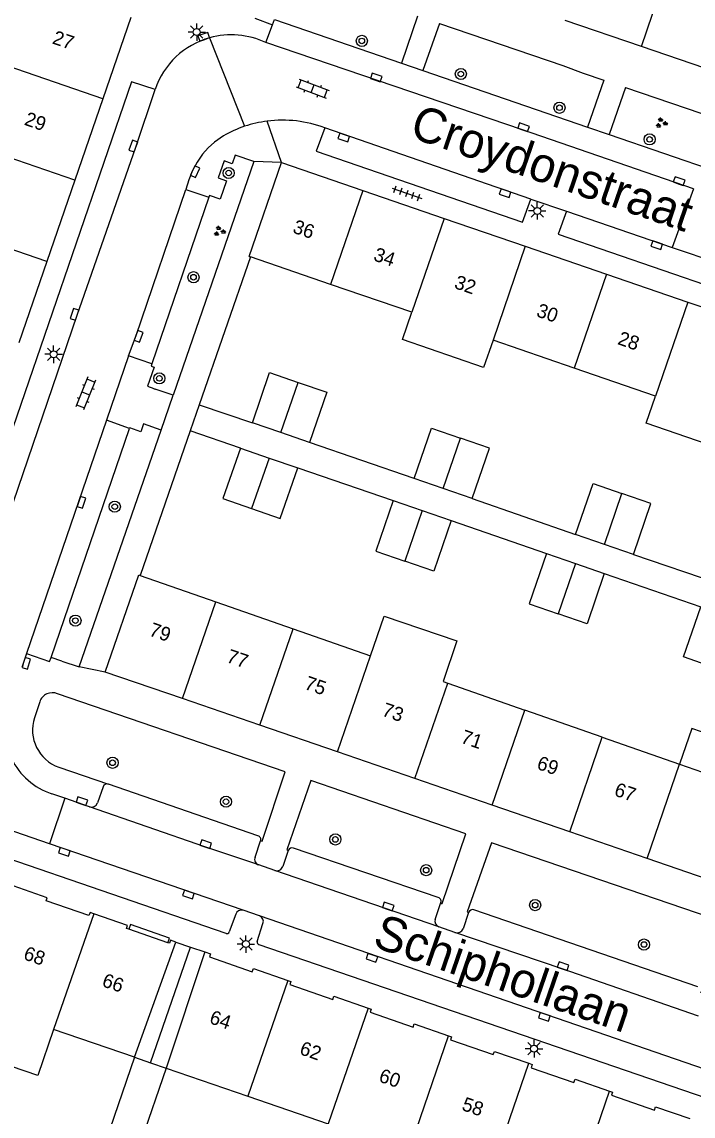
# Model space of a CAD drawing. Extents: x 131000 to 133014, y 396499 to 399001.
# Drawn here: x 131394.1 to 131442.3, y 398034.1 to 398112.6 of the extents above; entities that cross this region are included whole.
import ezdxf

# ---------------------------------------------------------------- set-up
doc = ezdxf.new("R2010")
doc.units = 0
for name, color, linetype in [('gg-afsc-erfafscheiding', 7, 'Continuous'), ('gg-afsc-muur', 7, 'Continuous'), ('gg-anno-huisnummerreeks BGT', 7, 'Continuous'), ('gg-anno-openbare ruimte label', 7, 'Continuous'), ('gg-bbg-bijgebouw', 7, 'Continuous'), ('gg-bbg-gedigitaliseerde bebouwing', 7, 'Continuous'), ('gg-bbg-gedigitaliseerde bijgebouw', 7, 'Continuous'), ('gg-bbg-gedigitaliseerde overbouw', 7, 'Continuous'), ('gg-bbg-hoofdgebouw', 7, 'Continuous'), ('gg-bbg-luifel en loopbrug', 7, 'Continuous'), ('gg-bbg-onder overbouw', 7, 'Continuous'), ('gg-bbg-pand overbouw', 7, 'Continuous'), ('gg-bbg-tussenscheiding', 7, 'Continuous'), ('gg-bbg-tussenscheiding niveau 01', 7, 'Continuous'), ('gg-knt-verharding', 7, 'Continuous'), ('gg-knt-verharding nz', 7, 'Continuous'), ('gt-grn-weggrens', 7, 'Continuous'), ('gt-symb-boom', 7, 'Continuous'), ('gt-symb-groenvak', 7, 'Continuous'), ('gt-symb-klinker verharding', 7, 'Continuous'), ('gt-symb-kolk', 7, 'Continuous'), ('gt-symb-lichtmast', 7, 'Continuous'), ('gt-symb-tegel verharding', 7, 'Continuous')]:
    doc.layers.add(name, color=color, linetype=linetype)

# ---------------------------------------------------------------- blocks, each defined once
blk = doc.blocks.new('gt0-KL1')
at = {"layer": 'gt-symb-klinker verharding'}
for p, q in [((-1.15, 0.3), (1.15, 0.3)), ((-1, -0.3), (-1, 0.3)), ((-0.5, 0.3), (-0.5, 0.45)), ((0, -0.3), (0, 0.3)), ((0.5, 0.3), (0.5, 0.45)), ((1, -0.3), (1, 0.3)), ((-1.15, -0.3), (1.15, -0.3)), ((-0.5, -0.45), (-0.5, -0.3)), ((0.5, -0.45), (0.5, -0.3))]:
    blk.add_line(p, q, dxfattribs=at)
blk = doc.blocks.new('gt0-KOLK')
at = {"layer": 'gt-symb-kolk'}
blk.add_lwpolyline([(0, 0), (0.375, 0), (0.375, 0.4), (-0.375, 0.4), (-0.375, 0), (0, 0)], dxfattribs=at)
blk = doc.blocks.new('gt0-BOOM')
at = {"layer": 'gt-symb-boom'}
for radius in [0.4, 0.2]:
    blk.add_circle((0, 0), radius, dxfattribs=at)
blk = doc.blocks.new('gt0-LMAST')
at = {"layer": 'gt-symb-lichtmast'}
for p, q in [((-0.182, 0.173), (-0.447, 0.438)), ((-0.005, 0.246), (-0.005, 0.621)), ((0.172, 0.173), (0.437, 0.438)), ((-0.255, -0.004), (-0.63, -0.004)), ((-0.182, -0.181), (-0.447, -0.446)), ((-0.005, -0.254), (-0.005, -0.629)), ((0.437, -0.446), (0.172, -0.181)), ((0.245, -0.004), (0.62, -0.004))]:
    blk.add_line(p, q, dxfattribs=at)
blk.add_circle((-0.005, -0.004), 0.25, dxfattribs=at)
blk = doc.blocks.new('gt0-GRVAK')
at = {"layer": 'gt-symb-groenvak'}
for p, q in [((-0.11, 0.189), (-0.228, 0.24)), ((-0.182, 0.153), (0.088, 0.153)), ((-0.091, 0.211), (-0.156, 0.322)), ((-0.047, 0.214), (-0.047, 0.393)), ((-0.004, 0.211), (0.061, 0.322)), ((0.015, 0.189), (0.133, 0.24)), ((0.262, -0.052), (0.197, 0.059)), ((0.305, -0.049), (0.305, 0.13)), ((0.349, -0.052), (0.414, 0.059)), ((-0.245, -0.228), (-0.363, -0.177)), ((-0.318, -0.264), (-0.047, -0.264)), ((-0.226, -0.206), (-0.291, -0.095)), ((-0.183, -0.203), (-0.183, -0.024)), ((-0.139, -0.206), (-0.074, -0.095)), ((-0.12, -0.228), (-0.002, -0.177)), ((0.243, -0.074), (0.125, -0.023)), ((0.17, -0.11), (0.441, -0.11)), ((0.368, -0.074), (0.486, -0.023))]:
    blk.add_line(p, q, dxfattribs=at)
blk = doc.blocks.new('gt0-TEG1')
at = {"layer": 'gt-symb-tegel verharding'}
for p, q in [((-1.125, 0), (1.125, 0)), ((-0.9, -0.25), (-0.9, 0.25)), ((-0.45, -0.25), (-0.45, 0.25)), ((0, -0.25), (0, 0.25)), ((0.45, -0.25), (0.45, 0.25)), ((0.9, -0.25), (0.9, 0.25))]:
    blk.add_line(p, q, dxfattribs=at)

msp = doc.modelspace()

# ---------------------------------------------------------------- linework, layer by layer
at = {"layer": 'gg-afsc-erfafscheiding'}
for p, q in [((131422.285, 398079.849), (131414.763, 398082.437)), ((131413.92, 398080.606), (131420.78, 398078.255)), ((131426.442, 398078.42), (131433.853, 398075.831)), ((131424.936, 398076.826), (131431.76, 398074.451)), ((131438.01, 398074.402), (131445.508, 398071.827)), ((131435.917, 398073.023), (131442.836, 398070.645)), ((131402.209, 398038.321), (131399.603, 398030.739)), ((131404.48, 398037.54), (131401.964, 398030.211))]:
    msp.add_line(p, q, dxfattribs=at)
at = {"layer": 'gg-afsc-muur'}
for p, q in [((131410.531, 398095.738), (131406.846, 398085.138)), ((131406.846, 398085.138), (131410.672, 398083.83)), ((131406.214, 398083.267), (131402.626, 398072.894)), ((131409.815, 398082.018), (131406.214, 398083.267))]:
    msp.add_line(p, q, dxfattribs=at)
at = {"layer": 'gg-bbg-bijgebouw'}
for p, q in [((131412.718, 398083.134), (131410.672, 398083.83)), ((131414.763, 398082.437), (131412.718, 398083.134)), ((131409.815, 398082.018), (131411.868, 398081.312)), ((131411.868, 398081.312), (131413.92, 398080.606))]:
    msp.add_line(p, q, dxfattribs=at)
for points in [[(131410.672, 398083.83), (131411.903, 398087.446), (131413.953, 398086.738)], [(131413.953, 398086.738), (131416.004, 398086.03), (131414.763, 398082.437)], [(131409.815, 398082.018), (131408.552, 398078.399), (131410.609, 398077.689)], [(131410.609, 398077.689), (131412.667, 398076.978), (131413.92, 398080.606)]]:
    msp.add_lwpolyline(points, dxfattribs=at)
at = {"layer": 'gg-bbg-gedigitaliseerde bebouwing'}
for p, q in [((131416.275, 398093.771), (131410.531, 398095.738)), ((131422.103, 398091.768), (131416.275, 398093.771)), ((131433.759, 398087.763), (131427.931, 398089.766)), ((131439.587, 398085.76), (131433.759, 398087.763)), ((131402.626, 398072.894), (131408.043, 398070.997)), ((131408.043, 398070.997), (131413.589, 398069.054)), ((131413.589, 398069.054), (131419.135, 398067.112)), ((131424.345, 398065.287), (131424.681, 398065.169)), ((131424.681, 398065.169), (131430.226, 398063.227)), ((131435.771, 398061.285), (131430.226, 398063.227)), ((131435.771, 398061.285), (131441.317, 398059.343)), ((131441.317, 398059.343), (131446.863, 398057.4)), ((131402.209, 398038.321), (131396.408, 398040.315)), ((131404.48, 398037.54), (131410.347, 398035.523)), ((131410.347, 398035.523), (131416.116, 398033.539))]:
    msp.add_line(p, q, dxfattribs=at)
for points in [[(131427.931, 398089.766), (131427.259, 398087.81), (131421.431, 398089.809), (131422.103, 398091.768)], [(131445.415, 398083.757), (131444.744, 398081.806), (131438.916, 398083.805), (131439.587, 398085.76)], [(131419.135, 398067.112), (131420.118, 398069.978), (131425.34, 398068.187), (131424.345, 398065.287)], [(131396.408, 398040.315), (131395.27, 398037.005), (131389.502, 398038.989), (131390.64, 398042.299)]]:
    msp.add_lwpolyline(points, dxfattribs=at)
at = {"layer": 'gg-bbg-gedigitaliseerde bijgebouw'}
for p, q in [((131424.363, 398079.134), (131422.285, 398079.849)), ((131426.442, 398078.42), (131424.363, 398079.134)), ((131420.78, 398078.255), (131422.858, 398077.541)), ((131422.858, 398077.541), (131424.936, 398076.826)), ((131435.931, 398075.116), (131433.853, 398075.831)), ((131438.01, 398074.402), (131435.931, 398075.116)), ((131431.76, 398074.451), (131433.838, 398073.737)), ((131433.838, 398073.737), (131435.917, 398073.023))]:
    msp.add_line(p, q, dxfattribs=at)
for points in [[(131422.285, 398079.849), (131423.522, 398083.447), (131425.6, 398082.733)], [(131426.442, 398078.42), (131427.68, 398082.02), (131425.6, 398082.733)], [(131433.853, 398075.831), (131435.105, 398079.474), (131437.183, 398078.759)], [(131420.78, 398078.255), (131419.53, 398074.62), (131421.608, 398073.906)], [(131438.01, 398074.402), (131439.261, 398078.045), (131437.183, 398078.759)], [(131424.936, 398076.826), (131423.687, 398073.192), (131421.608, 398073.906)], [(131431.76, 398074.451), (131430.52, 398070.845), (131432.599, 398070.131)], [(131435.917, 398073.023), (131434.677, 398069.417), (131432.599, 398070.131)], [(131443.713, 398066.312), (131441.598, 398067.039), (131442.836, 398070.645)]]:
    msp.add_lwpolyline(points, dxfattribs=at)
at = {"layer": 'gg-bbg-gedigitaliseerde overbouw'}
for p, q in [((131402.209, 398038.321), (131403.367, 398037.923)), ((131403.367, 398037.923), (131404.48, 398037.54))]:
    msp.add_line(p, q, dxfattribs=at)
at = {"layer": 'gg-bbg-hoofdgebouw'}
for p, q in [((131401.941, 398112.923), (131399.933, 398107.086)), ((131438.577, 398110.834), (131433.12, 398112.705)), ((131444.034, 398108.964), (131438.577, 398110.834)), ((131399.933, 398107.086), (131397.925, 398101.25)), ((131410.428, 398095.774), (131412.76, 398102.51)), ((131412.76, 398102.51), (131418.589, 398100.508)), ((131397.925, 398101.25), (131395.916, 398095.413)), ((131418.589, 398100.508), (131424.417, 398098.506)), ((131424.417, 398098.506), (131430.245, 398096.504)), ((131430.245, 398096.504), (131436.073, 398094.503)), ((131410.428, 398095.774), (131410.531, 398095.738)), ((131395.916, 398095.413), (131393.907, 398089.576)), ((131436.073, 398094.503), (131441.902, 398092.501)), ((131441.902, 398092.501), (131447.73, 398090.499)), ((131400.1, 398065.96), (131402.52, 398072.931)), ((131402.52, 398072.931), (131402.626, 398072.894)), ((131405.653, 398064.05), (131400.1, 398065.96)), ((131411.209, 398062.138), (131405.653, 398064.05)), ((131416.766, 398060.227), (131411.209, 398062.138)), ((131422.322, 398058.315), (131416.766, 398060.227)), ((131427.878, 398056.404), (131422.322, 398058.315)), ((131433.434, 398054.493), (131427.878, 398056.404)), ((131438.99, 398052.581), (131433.434, 398054.493)), ((131444.547, 398050.67), (131438.99, 398052.581)), ((131404.6, 398046.539), (131401.794, 398047.514))]:
    msp.add_line(p, q, dxfattribs=at)
for points in [[(131399.287, 398048.62), (131399.023, 398048.711), (131398.945, 398048.484), (131395.88, 398049.547), (131395.939, 398049.773), (131393.503, 398050.616)], [(131401.794, 398047.514), (131401.639, 398047.568), (131401.698, 398047.788), (131399.287, 398048.62)], [(131405.178, 398046.588), (131404.791, 398046.727), (131404.71, 398046.501), (131404.6, 398046.539)], [(131407.266, 398045.876), (131407.661, 398045.744), (131407.594, 398045.52), (131410.663, 398044.462), (131410.741, 398044.689), (131413.208, 398043.843)], [(131413.208, 398043.843), (131413.431, 398043.766), (131413.353, 398043.539), (131416.433, 398042.48), (131416.511, 398042.707), (131418.969, 398041.856)], [(131418.969, 398041.856), (131419.19, 398041.78), (131419.112, 398041.553), (131422.201, 398040.491), (131422.279, 398040.718), (131424.743, 398039.871)], [(131424.743, 398039.871), (131424.952, 398039.799), (131424.874, 398039.572), (131427.953, 398038.514), (131428.031, 398038.74), (131430.496, 398037.89)], [(131430.496, 398037.89), (131430.743, 398037.805), (131430.665, 398037.578), (131433.739, 398036.521), (131433.817, 398036.748), (131436.278, 398035.9)], [(131436.278, 398035.9), (131436.506, 398035.821), (131436.428, 398035.594), (131439.518, 398034.536), (131439.596, 398034.763), (131442.042, 398033.921)]]:
    msp.add_lwpolyline(points, dxfattribs=at)
at = {"layer": 'gg-bbg-luifel en loopbrug'}
msp.add_lwpolyline([(131447.754, 398059.998), (131442.196, 398061.905), (131441.317, 398059.343)], dxfattribs=at)
at = {"layer": 'gg-bbg-onder overbouw'}
for p, q in [((131402.209, 398038.321), (131405.178, 398046.588)), ((131407.266, 398045.876), (131404.48, 398037.54))]:
    msp.add_line(p, q, dxfattribs=at)
at = {"layer": 'gg-bbg-pand overbouw'}
for p, q in [((131405.178, 398046.588), (131406.222, 398046.232)), ((131406.222, 398046.232), (131407.266, 398045.876))]:
    msp.add_line(p, q, dxfattribs=at)
at = {"layer": 'gg-bbg-tussenscheiding'}
for p, q in [((131438.577, 398110.834), (131440.6, 398116.736)), ((131399.933, 398107.086), (131390.702, 398110.263)), ((131397.925, 398101.25), (131391.189, 398103.568)), ((131418.589, 398100.508), (131416.275, 398093.771)), ((131424.417, 398098.506), (131422.103, 398091.768)), ((131395.916, 398095.413), (131389.179, 398097.731)), ((131430.245, 398096.504), (131427.931, 398089.766)), ((131436.073, 398094.503), (131433.759, 398087.763)), ((131441.902, 398092.501), (131439.587, 398085.76)), ((131412.718, 398083.134), (131413.953, 398086.738)), ((131424.363, 398079.134), (131425.6, 398082.733)), ((131411.868, 398081.312), (131410.609, 398077.689)), ((131435.931, 398075.116), (131437.183, 398078.759)), ((131422.858, 398077.541), (131421.608, 398073.906)), ((131433.838, 398073.737), (131432.599, 398070.131)), ((131405.653, 398064.05), (131408.043, 398070.997)), ((131411.209, 398062.138), (131413.589, 398069.054)), ((131416.766, 398060.227), (131419.135, 398067.112)), ((131422.322, 398058.315), (131424.681, 398065.169)), ((131427.878, 398056.404), (131430.226, 398063.227)), ((131433.434, 398054.493), (131435.771, 398061.285)), ((131438.99, 398052.581), (131441.317, 398059.343)), ((131399.287, 398048.62), (131396.408, 398040.315)), ((131413.208, 398043.843), (131410.347, 398035.523)), ((131418.969, 398041.856), (131416.116, 398033.539)), ((131421.875, 398031.559), (131424.743, 398039.871)), ((131427.653, 398029.573), (131430.496, 398037.89)), ((131433.441, 398027.582), (131436.278, 398035.9))]:
    msp.add_line(p, q, dxfattribs=at)
at = {"layer": 'gg-bbg-tussenscheiding niveau 01'}
msp.add_line((131403.367, 398037.923), (131406.222, 398046.232), dxfattribs=at)
at = {"layer": 'gg-knt-verharding'}
for p, q in [((131410.845, 398112.874), (131412.113, 398112.391)), ((131422.514, 398113.018), (131421.36, 398109.639)), ((131411.637, 398111.115), (131412.113, 398112.391)), ((131424.084, 398112.483), (131422.906, 398109.108)), ((131421.36, 398109.639), (131422.906, 398109.108)), ((131422.906, 398109.108), (131434.72, 398105.053)), ((131434.394, 398108.926), (131435.877, 398108.42)), ((131435.877, 398108.42), (131434.72, 398105.053)), ((131437.433, 398107.889), (131436.269, 398104.521)), ((131434.72, 398105.053), (131436.269, 398104.521)), ((131436.269, 398104.521), (131450.312, 398099.701)), ((131410.78, 398102.576), (131404.978, 398085.812)), ((131408.806, 398101.204), (131408.351, 398099.873)), ((131405.883, 398100.569), (131407.547, 398100.019)), ((131442.314, 398100.627), (131440.791, 398096.422)), ((131407.547, 398100.019), (131403.466, 398088.061)), ((131430.654, 398099.873), (131433.197, 398099.025)), ((131401.784, 398088.653), (131400.204, 398084.037)), ((131403.466, 398088.061), (131401.784, 398088.653)), ((131404.978, 398085.812), (131403.695, 398086.249)), ((131401.856, 398083.432), (131400.204, 398084.037)), ((131396.221, 398067.014), (131401.856, 398083.432)), ((131398.231, 398066.321), (131404.12, 398083.304)), ((131394.455, 398067.299), (131394.121, 398066.288)), ((131394.455, 398067.299), (131396.121, 398066.723)), ((131396.121, 398066.723), (131396.221, 398067.014)), ((131396.99, 398066.742), (131396.221, 398067.014)), ((131396.99, 398066.742), (131398.231, 398066.321)), ((131395.413, 398063.822), (131395.031, 398062.683)), ((131396.776, 398059.131), (131400.344, 398057.919)), ((131396.102, 398053.638), (131382.326, 398058.359)), ((131411.07, 398054.215), (131400.344, 398057.919)), ((131397.205, 398056.901), (131396.271, 398057.227)), ((131399.957, 398057.73), (131399.548, 398056.573)), ((131408.778, 398047.211), (131382.241, 398056.316)), ((131397.205, 398056.901), (131396.102, 398053.638)), ((131398.99, 398056.291), (131397.205, 398056.901)), ((131410.856, 398052.68), (131411.256, 398053.853)), ((131413.234, 398053.167), (131412.845, 398052.008)), ((131424.001, 398049.782), (131413.62, 398053.335)), ((131412.281, 398051.717), (131411.121, 398052.117)), ((131423.77, 398048.217), (131424.171, 398049.363)), ((131409.475, 398048.586), (131409.012, 398047.313)), ((131411.18, 398048.459), (131410.005, 398048.867)), ((131426.178, 398048.709), (131425.781, 398047.544)), ((131442.621, 398043.379), (131426.56, 398048.903)), ((131411.005, 398046.637), (131411.427, 398047.914)), ((131425.204, 398047.277), (131424.034, 398047.68)), ((131448.065, 398033.716), (131411.143, 398046.397))]:
    msp.add_line(p, q, dxfattribs=at)
for points in [[(131412.113, 398112.391), (131412.252, 398112.765), (131421.36, 398109.639)], [(131424.084, 398112.483), (131432.929, 398109.467), (131434.394, 398108.926)], [(131403.689, 398107.749), (131402.006, 398108.304), (131390.06, 398073.579), (131391.727, 398072.986)], [(131437.433, 398107.889), (131447.186, 398104.562), (131448.755, 398104.019)], [(131415.862, 398104.996), (131415.24, 398103.332), (131430.056, 398098.237), (131430.654, 398099.873)], [(131408.585, 398104.43), (131407.951, 398103.97), (131407.499, 398103.56), (131407.088, 398103.109), (131406.704, 398102.543), (131406.383, 398101.94), (131406.101, 398101.266), (131405.883, 398100.569)], [(131409.221, 398102.422), (131408.655, 398102.62), (131408.216, 398101.406), (131408.806, 398101.204)], [(131410.78, 398102.576), (131409.429, 398103.03), (131409.221, 398102.422)], [(131408.351, 398099.873), (131407.586, 398100.134), (131407.547, 398100.019)], [(131433.197, 398099.025), (131432.602, 398097.371), (131470.153, 398084.468), (131470.769, 398086.145)], [(131403.466, 398088.061), (131403.409, 398087.894), (131403.626, 398087.82), (131403.153, 398086.461), (131403.604, 398086.299), (131403.598, 398086.282), (131403.695, 398086.249)], [(131404.12, 398083.304), (131402.854, 398083.761), (131402.659, 398083.194)], [(131402.659, 398083.194), (131401.868, 398083.466), (131401.856, 398083.432)], [(131411.256, 398053.853), (131411.373, 398053.821), (131413.029, 398058.798), (131396.689, 398064.405)], [(131424.171, 398049.363), (131424.291, 398049.344), (131425.993, 398054.364), (131414.865, 398058.178), (131413.143, 398053.196), (131413.234, 398053.167)], [(131442.801, 398043.008), (131442.897, 398042.967), (131444.571, 398047.988), (131427.823, 398053.711), (131426.084, 398048.746), (131426.178, 398048.709)], [(131404.6, 398046.539), (131404.718, 398046.877), (131401.913, 398047.855), (131401.794, 398047.514)]]:
    msp.add_lwpolyline(points, dxfattribs=at)
for centre, radius, start, end in [((131409.159, 398105.895), 5.776, 105.62978, 161.2739), ((131409.163, 398105.896), 5.776, 64.63914, 105.66903), ((131412.844, 398096.896), 8.655, 108.42351, 119.48054), ((131412.838, 398096.877), 8.67, 97.31206, 108.34219), ((131412.83, 398096.925), 8.622, 69.40716, 97.30042), ((131396.323, 398063.519), 0.959, 67.54024, 161.57075), ((131397.781, 398061.851), 4.864, 159.34683, 251.91756), ((131397.745, 398061.812), 2.85, 162.19908, 250.12816), ((131400.25, 398057.621), 0.312, 72.44587, 159.61331), ((131399.127, 398056.713), 0.444, 252.02609, 341.59582), ((131411.002, 398053.951), 0.273, 338.89449, 75.49481), ((131413.515, 398053.048), 0.306, 69.97884, 157.0617), ((131411.268, 398052.53), 0.438, 160.00162, 250.41043), ((131412.418, 398052.144), 0.449, 252.27258, 342.31104), ((131423.919, 398049.505), 0.289, 330.68019, 73.48735), ((131409.881, 398048.461), 0.425, 73.03897, 162.82509), ((131411.03, 398048.063), 0.424, 339.44511, 69.31601), ((131426.472, 398048.603), 0.313, 73.65276, 160.19503), ((131424.193, 398048.092), 0.441, 163.48016, 248.87916), ((131425.347, 398047.725), 0.47, 252.27507, 337.38851), ((131408.844, 398047.379), 0.181, 248.60748, 338.49704), ((131411.196, 398046.587), 0.198, 165.4371, 254.3607)]:
    msp.add_arc(centre, radius, start, end, dxfattribs=at)
at = {"layer": 'gg-knt-verharding nz'}
for p, q in [((131430.654, 398099.873), (131415.862, 398104.996)), ((131433.197, 398099.025), (131440.791, 398096.422)), ((131440.791, 398096.422), (131445.379, 398094.849)), ((131400.204, 398084.037), (131394.455, 398067.299)), ((131410.005, 398048.867), (131396.102, 398053.638)), ((131424.034, 398047.68), (131412.281, 398051.717))]:
    msp.add_line(p, q, dxfattribs=at)
for points in [[(131442.314, 398100.627), (131430.056, 398104.848), (131411.637, 398111.115)], [(131391.727, 398072.986), (131398.097, 398091.552), (131402.316, 398103.621), (131403.689, 398107.749)], [(131401.784, 398088.653), (131402.319, 398090.113), (131405.883, 398100.569)], [(131411.121, 398052.117), (131407.258, 398053.425), (131398.99, 398056.291)], [(131449.072, 398035.44), (131446.706, 398036.232), (131411.18, 398048.459)], [(131442.682, 398041.282), (131432.89, 398044.668), (131425.204, 398047.277)]]:
    msp.add_lwpolyline(points, dxfattribs=at)
at = {"layer": 'gt-grn-weggrens'}
for p, q in [((131407.603, 398111.457), (131410.109, 398105.107)), ((131412.76, 398102.51), (131411.734, 398105.477)), ((131412.76, 398102.51), (131410.78, 398102.576)), ((131404.12, 398083.304), (131404.978, 398085.812)), ((131406.846, 398085.138), (131406.214, 398083.267)), ((131400.1, 398065.96), (131398.231, 398066.321))]:
    msp.add_line(p, q, dxfattribs=at)

# ---------------------------------------------------------------- block references
at = {"layer": 'gt-symb-boom'}
for p in [(131418.521, 398111.234), (131425.625, 398108.862), (131432.701, 398106.438), (131439.164, 398104.167), (131408.969, 398101.758), (131406.445, 398094.281), (131403.995, 398087.023), (131400.796, 398077.821), (131397.973, 398069.649), (131400.636, 398059.45), (131408.777, 398056.659), (131416.624, 398053.95), (131423.136, 398051.745), (131430.955, 398049.239), (131438.763, 398046.411)]:
    msp.add_blockref('gt0-BOOM', p, dxfattribs=at)
at = {"layer": 'gt-symb-groenvak'}
for p in [(131439.999, 398105.345), (131408.29, 398097.581)]:
    msp.add_blockref('gt0-GRVAK', p, dxfattribs=at)
at = {"layer": 'gt-symb-klinker verharding'}
for p, rotation in [((131415.002, 398107.805), -20.663302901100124), ((131398.708, 398085.946), -111.64190049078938)]:
    msp.add_blockref('gt0-KL1', p, dxfattribs=dict(at, rotation=rotation))
at = {"layer": 'gt-symb-kolk'}
for p, rotation in [((131407.247, 398111.345), 19.322482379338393), ((131419.489, 398108.426), -18.724868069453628), ((131430.056, 398104.848), -19.03307980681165), ((131402.315, 398103.621), 70.73158503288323), ((131417.285, 398104.496), 160.96692019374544), ((131406.383, 398101.94), -115.71951295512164), ((131441.223, 398100.992), -18.851835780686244), ((131428.864, 398100.496), 160.78568813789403), ((131439.747, 398096.767), 160.96692019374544), ((131398.097, 398091.552), 70.96692019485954), ((131402.318, 398090.113), -110.12016579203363), ((131398.214, 398078.196), -108.77911787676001), ((131394.252, 398066.639), -107.09430559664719), ((131398.368, 398056.511), -19.448092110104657), ((131407.258, 398053.425), -18.70545067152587), ((131397.243, 398053.251), 161.2613886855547), ((131406.141, 398050.184), 160.97807708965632), ((131420.348, 398048.95), -19.00403432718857), ((131419.311, 398045.653), 160.96281948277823), ((131432.89, 398044.668), -19.072960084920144), ((131431.677, 398041.41), 161.0648869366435)]:
    msp.add_blockref('gt0-KOLK', p, dxfattribs=dict(at, rotation=rotation))
at = {"layer": 'gt-symb-lichtmast'}
for p in [(131406.68, 398111.871), (131431.113, 398099.041), (131396.415, 398088.756), (131410.206, 398046.45), (131430.879, 398038.944)]:
    msp.add_blockref('gt0-LMAST', p, dxfattribs=at)
at = {"layer": 'gt-symb-tegel verharding', "rotation": -19.08724450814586}
msp.add_blockref('gt0-TEG1', (131421.755, 398100.301), dxfattribs=at)

# ---------------------------------------------------------------- texts
at = {"layer": 'gg-anno-huisnummerreeks BGT'}
for s, rotation, p in [('27', 341, (131396.25, 398111.065)), ('29', 341, (131394.244, 398105.232)), ('36', 341, (131413.496, 398097.5)), ('34', 341, (131419.29, 398095.51)), ('32', 341, (131425.087, 398093.518)), ('30', 341, (131430.98, 398091.494)), ('28', 341, (131436.809, 398089.493)), ('79', 341, (131403.195, 398068.597)), ('77', 341, (131408.746, 398066.687)), ('75', 341, (131414.34, 398064.763)), ('73', 341, (131419.897, 398062.851)), ('71', 341, (131425.554, 398060.905)), ('69', 341, (131431.009, 398059.029)), ('67', 341, (131436.561, 398057.119)), ('68', 340.9, (131394.178, 398045.374)), ('66', 340.9, (131399.815, 398043.437)), ('64', 341, (131407.518, 398040.786)), ('62', 341, (131413.99, 398038.562)), ('60', 341, (131419.674, 398036.601)), ('58', 341, (131425.626, 398034.556))]:
    msp.add_text(s, height=1, rotation=rotation, dxfattribs=at).set_placement(p)
at = {"layer": 'gg-anno-openbare ruimte label'}
for s, p in [('Croydonstraat', (131421.851, 398104.364)), ('Schiphollaan', (131419.205, 398046.296))]:
    msp.add_text(s, height=2.5, rotation=341, dxfattribs=at).set_placement(p)

doc.saveas('drawing.dxf')
